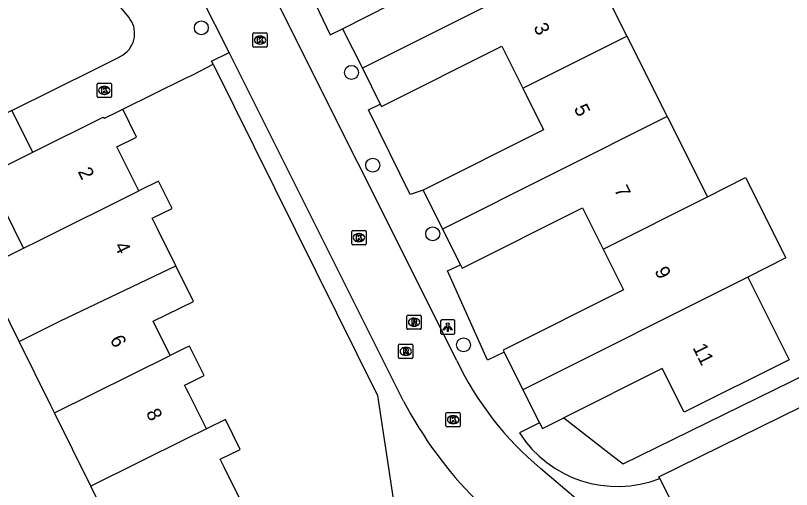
# Model space of a CAD drawing. Extents: x 157793 to 159380, y 380882 to 382313.
# Drawn here: x 158488 to 158542.4, y 381658.5 to 381691.7 of the extents above; entities that cross this region are included whole.
import ezdxf

# ---------------------------------------------------------------- set-up
doc = ezdxf.new("R2010")
doc.units = 0
for name, color, linetype in [('IMGEO_Boom', 7, 'Continuous'), ('IMGEO_Kolk', 7, 'Continuous'), ('IMGEO_Lichtpunt', 7, 'Continuous'), ('IMGEO_Pand', 7, 'Continuous'), ('IMGEO_Pand_nummerreeks', 7, 'Continuous'), ('IMGEO_Pand_overbouw', 7, 'Continuous'), ('IMGEO_Rijbaan_lokaal_open', 7, 'Continuous'), ('IMGEO_Rioolput', 7, 'Continuous'), ('IMGEO_Voetpad_open', 7, 'Continuous')]:
    doc.layers.add(name, color=color, linetype=linetype)

msp = doc.modelspace()

# ---------------------------------------------------------------- linework, layer by layer
at = {"layer": 'IMGEO_Boom'}
for centre in [(158501.059, 381690.818), (158511.587, 381687.697), (158513.074, 381681.196), (158517.278, 381676.384), (158519.438, 381668.614)]:
    msp.add_circle(centre, 0.489, dxfattribs=at)
at = {"layer": 'IMGEO_Kolk'}
for p, q in [((158504.675, 381689.534), (158504.675, 381690.386)), ((158504.75, 381690.46), (158505.602, 381690.46)), ((158505.163, 381690.24), (158505.188, 381690.24)), ((158505.676, 381690.386), (158505.676, 381689.534)), ((158505.602, 381689.46), (158504.75, 381689.46)), ((158505.186, 381689.68), (158505.161, 381689.68)), ((158493.76, 381686.014), (158493.76, 381686.866)), ((158493.835, 381686.94), (158494.687, 381686.94)), ((158494.248, 381686.72), (158494.273, 381686.72)), ((158494.761, 381686.866), (158494.761, 381686.014)), ((158494.271, 381686.16), (158494.246, 381686.16)), ((158494.687, 381685.94), (158493.835, 381685.94)), ((158511.607, 381675.698), (158511.607, 381676.55)), ((158511.682, 381676.624), (158512.534, 381676.624)), ((158512.095, 381676.404), (158512.12, 381676.404)), ((158512.608, 381676.55), (158512.608, 381675.698)), ((158512.118, 381675.844), (158512.093, 381675.844)), ((158512.534, 381675.624), (158511.682, 381675.624)), ((158518.284, 381663.866), (158519.136, 381663.866)), ((158518.209, 381662.94), (158518.209, 381663.792)), ((158518.697, 381663.646), (158518.722, 381663.646)), ((158519.21, 381663.792), (158519.21, 381662.94)), ((158519.136, 381662.866), (158518.284, 381662.866)), ((158518.72, 381663.086), (158518.695, 381663.086))]:
    msp.add_line(p, q, dxfattribs=at)
for points in [[(158504.675, 381689.534), (158504.675, 381690.386)], [(158504.75, 381690.46), (158505.602, 381690.46)], [(158504.996, 381690.16), (158505.119, 381690.16), (158505.119, 381690.009), (158505.249, 381690.16), (158505.413, 381690.16), (158505.267, 381690.009), (158505.42, 381689.76), (158505.268, 381689.76), (158505.183, 381689.924), (158505.119, 381689.857), (158505.119, 381689.76), (158504.996, 381689.76), (158504.996, 381690.16)], [(158505.676, 381690.386), (158505.676, 381689.534)], [(158505.602, 381689.46), (158504.75, 381689.46)], [(158493.76, 381686.014), (158493.76, 381686.866)], [(158493.835, 381686.94), (158494.687, 381686.94)], [(158494.761, 381686.866), (158494.761, 381686.014)], [(158494.081, 381686.64), (158494.204, 381686.64), (158494.204, 381686.489), (158494.334, 381686.64), (158494.498, 381686.64), (158494.352, 381686.489), (158494.505, 381686.24), (158494.353, 381686.24), (158494.268, 381686.404), (158494.204, 381686.337), (158494.204, 381686.24), (158494.081, 381686.24), (158494.081, 381686.64)], [(158494.687, 381685.94), (158493.835, 381685.94)], [(158511.607, 381675.698), (158511.607, 381676.55)], [(158511.682, 381676.624), (158512.534, 381676.624)], [(158512.608, 381676.55), (158512.608, 381675.698)], [(158511.928, 381676.324), (158512.051, 381676.324), (158512.051, 381676.173), (158512.181, 381676.324), (158512.345, 381676.324), (158512.199, 381676.173), (158512.352, 381675.924), (158512.2, 381675.924), (158512.115, 381676.088), (158512.051, 381676.021), (158512.051, 381675.924), (158511.928, 381675.924), (158511.928, 381676.324)], [(158512.534, 381675.624), (158511.682, 381675.624)], [(158518.284, 381663.866), (158519.136, 381663.866)], [(158518.209, 381662.94), (158518.209, 381663.792)], [(158518.53, 381663.566), (158518.653, 381663.566), (158518.653, 381663.415), (158518.783, 381663.566), (158518.947, 381663.566), (158518.801, 381663.415), (158518.954, 381663.166), (158518.802, 381663.166), (158518.717, 381663.33), (158518.653, 381663.263), (158518.653, 381663.166), (158518.53, 381663.166), (158518.53, 381663.566)], [(158519.21, 381663.792), (158519.21, 381662.94)], [(158519.136, 381662.866), (158518.284, 381662.866)]]:
    msp.add_lwpolyline(points, dxfattribs=at)
for centre, start, end in [((158504.752, 381690.384), 91.552, 178.448), ((158504.752, 381690.384), 91.552, 178.448), ((158505.6, 381690.384), 1.552, 88.448), ((158505.6, 381690.384), 1.552, 88.448), ((158504.752, 381689.536), 181.552, 268.448), ((158504.752, 381689.536), 181.552, 268.448), ((158505.6, 381689.536), 271.552, 358.448), ((158505.6, 381689.536), 271.552, 358.448), ((158493.837, 381686.864), 91.552, 178.448), ((158493.837, 381686.864), 91.552, 178.448), ((158494.685, 381686.864), 1.552, 88.448), ((158494.685, 381686.864), 1.552, 88.448), ((158493.837, 381686.016), 181.552, 268.448), ((158493.837, 381686.016), 181.552, 268.448), ((158494.685, 381686.016), 271.552, 358.448), ((158494.685, 381686.016), 271.552, 358.448), ((158511.684, 381676.548), 91.552, 178.448), ((158511.684, 381676.548), 91.552, 178.448), ((158512.532, 381676.548), 1.552, 88.448), ((158512.532, 381676.548), 1.552, 88.448), ((158511.684, 381675.7), 181.552, 268.448), ((158511.684, 381675.7), 181.552, 268.448), ((158512.532, 381675.7), 271.552, 358.448), ((158512.532, 381675.7), 271.552, 358.448), ((158518.286, 381663.79), 91.552, 178.448), ((158518.286, 381663.79), 91.552, 178.448), ((158519.134, 381663.79), 1.552, 88.448), ((158519.134, 381663.79), 1.552, 88.448), ((158518.286, 381662.942), 181.552, 268.448), ((158518.286, 381662.942), 181.552, 268.448), ((158519.134, 381662.942), 271.552, 358.448), ((158519.134, 381662.942), 271.552, 358.448)]:
    msp.add_arc(centre, 0.0765, start, end, dxfattribs=at)
for centre, major_axis, ratio, start_param, end_param in [((158505.162, 381689.96), (-0.387, 0.002), 0.722429, 4.712389, 7.853982), ((158505.187, 381689.96), (-0.39, 0.002), 0.717154, 1.570796, 4.712389), ((158494.247, 381686.44), (-0.387, 0.002), 0.722429, 4.712389, 7.853982), ((158494.272, 381686.44), (-0.39, 0.002), 0.717154, 1.570796, 4.712389), ((158512.094, 381676.124), (-0.387, 0.002), 0.722429, 4.712389, 7.853982), ((158512.119, 381676.124), (-0.39, 0.002), 0.717154, 1.570796, 4.712389), ((158518.696, 381663.366), (-0.387, 0.002), 0.722429, 4.712389, 7.853982), ((158518.721, 381663.366), (-0.39, 0.002), 0.717154, 1.570796, 4.712389)]:
    msp.add_ellipse(centre, major_axis=major_axis, ratio=ratio, start_param=start_param, end_param=end_param, dxfattribs=at)
at = {"layer": 'IMGEO_Lichtpunt'}
for p, q in [((158518.734, 381670.356), (158517.926, 381670.356)), ((158518.734, 381670.356), (158517.926, 381670.356)), ((158517.832, 381670.261), (158517.832, 381669.454)), ((158517.832, 381670.261), (158517.832, 381669.454)), ((158518.828, 381669.454), (158518.828, 381670.261)), ((158518.828, 381669.454), (158518.828, 381670.261)), ((158517.926, 381669.36), (158518.734, 381669.36)), ((158517.926, 381669.36), (158518.734, 381669.36))]:
    msp.add_line(p, q, dxfattribs=at)
for points in [[(158518.206, 381669.925), (158518.245, 381669.897), (158518.057, 381669.635), (158518.019, 381669.662), (158518.206, 381669.925)], [(158518.308, 381669.877), (158518.355, 381669.877), (158518.355, 381669.555), (158518.308, 381669.555), (158518.308, 381669.877)], [(158518.418, 381669.897), (158518.456, 381669.924), (158518.643, 381669.662), (158518.604, 381669.634), (158518.418, 381669.897)]]:
    msp.add_lwpolyline(points, dxfattribs=at)
msp.add_circle((158518.331, 381670.059), 0.0994, dxfattribs=at)
for centre, start, end in [((158517.926, 381670.261), 90, 180), ((158517.926, 381670.261), 90, 180), ((158518.734, 381670.261), 0, 90), ((158518.734, 381670.261), 0, 90), ((158517.926, 381669.454), 180, 270), ((158517.926, 381669.454), 180, 270), ((158518.734, 381669.454), 270, 0), ((158518.734, 381669.454), 270, 360)]:
    msp.add_arc(centre, 0.0946, start, end, dxfattribs=at)
at = {"layer": 'IMGEO_Pand'}
for points in [[(158510.958, 381690.76), (158519.429, 381695.079), (158517.943, 381698.042), (158525.155, 381701.66), (158528.057, 381695.876)], [(158528.057, 381695.876), (158512.346, 381687.993)], [(158528.057, 381695.876), (158530.882, 381690.245)], [(158510.958, 381690.76), (158512.346, 381687.993)], [(158523.588, 381686.585), (158530.882, 381690.245)], [(158530.882, 381690.245), (158533.707, 381684.614)], [(158513.606, 381685.483), (158513.695, 381685.305), (158522.112, 381689.527), (158523.588, 381686.585)], [(158512.346, 381687.993), (158513.606, 381685.483)], [(158523.588, 381686.585), (158525.045, 381683.681), (158516.602, 381679.446)], [(158486.044, 381680.53), (158489.241, 381682.115), (158494.169, 381684.558), (158494.279, 381684.485), (158495.185, 381684.935), (158495.548, 381685.115)], [(158496.681, 381679.397), (158495.494, 381681.791), (158495.146, 381682.494), (158496.512, 381683.171), (158495.548, 381685.115)], [(158533.707, 381684.614), (158517.97, 381676.718)], [(158533.707, 381684.614), (158536.532, 381678.983)], [(158488.594, 381675.387), (158486.044, 381680.53)], [(158536.532, 381678.983), (158539.213, 381680.328), (158542.038, 381674.697), (158539.357, 381673.352)], [(158499.28, 381674.139), (158498.01, 381676.702), (158497.624, 381677.48), (158499.009, 381678.166), (158498.059, 381680.081), (158496.681, 381679.397)], [(158488.594, 381675.387), (158489.594, 381675.883), (158496.681, 381679.397)], [(158516.602, 381679.446), (158517.97, 381676.718)], [(158529.218, 381675.314), (158536.532, 381678.983)], [(158519.228, 381674.211), (158519.345, 381673.977), (158527.769, 381678.203), (158529.218, 381675.314)], [(158517.97, 381676.718), (158519.228, 381674.211)], [(158488.282, 381668.843), (158485.739, 381673.971), (158488.594, 381675.387)], [(158529.218, 381675.314), (158530.65, 381672.46), (158522.212, 381668.227), (158522.278, 381668.095)], [(158488.282, 381668.843), (158491.137, 381670.258), (158499.28, 381674.139)], [(158498.868, 381667.859), (158497.677, 381670.262), (158500.511, 381671.656), (158499.28, 381674.139)], [(158539.357, 381673.352), (158523.606, 381665.449)], [(158539.357, 381673.352), (158542.258, 381667.569), (158534.914, 381663.885), (158533.371, 381666.962), (158526.462, 381663.496)], [(158490.762, 381663.842), (158490.503, 381664.364), (158488.282, 381668.843)], [(158501.417, 381662.715), (158500.175, 381665.194), (158500, 381665.542), (158499.884, 381665.773), (158500, 381665.83), (158501.257, 381666.452), (158500.229, 381668.526), (158500, 381668.414), (158498.868, 381667.859)], [(158490.762, 381663.842), (158498.868, 381667.859)], [(158522.278, 381668.095), (158523.606, 381665.449)], [(158523.606, 381665.449), (158524.762, 381663.144)], [(158493.311, 381658.699), (158490.762, 381663.842)], [(158503.882, 381657.576), (158502.664, 381660.032), (158502.384, 381660.597), (158503.776, 381661.287), (158502.742, 381663.372), (158501.417, 381662.715)], [(158524.762, 381663.144), (158524.963, 381662.744), (158526.462, 381663.496)], [(158501.417, 381662.715), (158500, 381662.013), (158493.311, 381658.699)], [(158495.843, 381653.591), (158493.311, 381658.699)]]:
    msp.add_lwpolyline(points, dxfattribs=at)
at = {"layer": 'IMGEO_Pand_overbouw'}
msp.add_lwpolyline([(158487.788, 381685.034), (158484.598, 381683.446), (158486.044, 381680.53), (158489.241, 381682.115)], close=True, dxfattribs=at)
at = {"layer": 'IMGEO_Rijbaan_lokaal_open'}
for points in [[(158518.97, 381667.518), (158505.066, 381695.292)], [(158503.022, 381689.101), (158501.016, 381693.048)], [(158515.237, 381664.67), (158503.022, 381689.101)], [(158533.205, 381652.851), (158524.845, 381659.945)]]:
    msp.add_lwpolyline(points, dxfattribs=at)
for centre, radius, start, end in [((158539.043, 381677.025), 22.211, 205.3434, 230.264), ((158540.542, 381677.905), 28.557, 207.6097, 224.9281)]:
    msp.add_arc(centre, radius, start, end, dxfattribs=at)
at = {"layer": 'IMGEO_Rioolput'}
for p, q in [((158515.474, 381669.771), (158515.474, 381670.623)), ((158515.549, 381670.697), (158516.401, 381670.697)), ((158515.962, 381670.477), (158515.987, 381670.477)), ((158516.475, 381670.623), (158516.475, 381669.771)), ((158515.985, 381669.917), (158515.96, 381669.917)), ((158516.401, 381669.697), (158515.549, 381669.697)), ((158514.888, 381667.725), (158514.888, 381668.577)), ((158514.963, 381668.651), (158515.815, 381668.651)), ((158515.376, 381668.431), (158515.401, 381668.431)), ((158515.889, 381668.577), (158515.889, 381667.725)), ((158515.815, 381667.651), (158514.963, 381667.651)), ((158515.399, 381667.871), (158515.374, 381667.871))]:
    msp.add_line(p, q, dxfattribs=at)
for points in [[(158515.474, 381669.771), (158515.474, 381670.623)], [(158515.549, 381670.697), (158516.401, 381670.697)], [(158516.063, 381670.395), (158515.811, 381670.397), (158515.811, 381669.997)], [(158516.475, 381670.623), (158516.475, 381669.771)], [(158515.811, 381669.997), (158515.935, 381669.997), (158515.935, 381670.159), (158515.946, 381670.159)], [(158515.989, 381670.316), (158515.935, 381670.316), (158515.935, 381670.235)], [(158515.935, 381670.235), (158515.987, 381670.235)], [(158515.993, 381670.13), (158516.064, 381669.997), (158516.204, 381669.997), (158516.139, 381670.123)], [(158516.401, 381669.697), (158515.549, 381669.697)], [(158514.888, 381667.725), (158514.888, 381668.577)], [(158514.963, 381668.651), (158515.815, 381668.651)], [(158515.477, 381668.349), (158515.225, 381668.351), (158515.225, 381667.951)], [(158515.403, 381668.27), (158515.349, 381668.27), (158515.349, 381668.189)], [(158515.349, 381668.189), (158515.401, 381668.189)], [(158515.889, 381668.577), (158515.889, 381667.725)], [(158515.815, 381667.651), (158514.963, 381667.651)], [(158515.225, 381667.951), (158515.349, 381667.951), (158515.349, 381668.113), (158515.36, 381668.113)], [(158515.407, 381668.084), (158515.478, 381667.951), (158515.618, 381667.951), (158515.553, 381668.077)]]:
    msp.add_lwpolyline(points, dxfattribs=at)
for centre, radius, start, end in [((158515.551, 381670.621), 0.0765, 91.552, 178.448), ((158515.551, 381670.621), 0.0765, 91.552, 178.448), ((158516.062, 381670.285), 0.109, 350.3612, 89.416), ((158516.399, 381670.621), 0.0765, 1.552, 88.448), ((158516.399, 381670.621), 0.0765, 1.552, 88.448), ((158515.945, 381670.106), 0.0533, 26.0293, 88.6989), ((158515.971, 381670.424), 0.19, 274.7715, 282.9687), ((158515.995, 381670.22), 0.0964, 77.0061, 93.1865), ((158516.009, 381670.277), 0.0378, 276.6634, 79.6772), ((158516.06, 381670.285), 0.112, 277.5842, 350.9817), ((158516.044, 381670.07), 0.108, 29.5134, 73.7905), ((158515.551, 381669.773), 0.0765, 181.552, 268.448), ((158515.551, 381669.773), 0.0765, 181.552, 268.448), ((158516.399, 381669.773), 0.0765, 271.552, 358.448), ((158516.399, 381669.773), 0.0765, 271.552, 358.448), ((158514.965, 381668.575), 0.0765, 91.552, 178.448), ((158514.965, 381668.575), 0.0765, 91.552, 178.448), ((158515.385, 381668.378), 0.19, 274.7715, 282.9687), ((158515.409, 381668.174), 0.0964, 77.0061, 93.1865), ((158515.423, 381668.231), 0.0378, 276.6634, 79.6772), ((158515.476, 381668.239), 0.109, 350.3612, 89.416), ((158515.474, 381668.239), 0.112, 277.5842, 350.9817), ((158515.813, 381668.575), 0.0765, 1.552, 88.448), ((158515.813, 381668.575), 0.0765, 1.552, 88.448), ((158514.965, 381667.727), 0.0765, 181.552, 268.448), ((158514.965, 381667.727), 0.0765, 181.552, 268.448), ((158515.359, 381668.06), 0.0533, 26.0293, 88.6989), ((158515.458, 381668.024), 0.108, 29.5134, 73.7905), ((158515.813, 381667.727), 0.0765, 271.552, 358.448), ((158515.813, 381667.727), 0.0765, 271.552, 358.448)]:
    msp.add_arc(centre, radius, start, end, dxfattribs=at)
for centre, major_axis, ratio, start_param, end_param in [((158515.961, 381670.197), (-0.387, 0.002), 0.722429, 4.712389, 7.853982), ((158515.986, 381670.197), (-0.39, 0.002), 0.717154, 1.570796, 4.712389), ((158515.375, 381668.151), (-0.387, 0.002), 0.722429, 4.712389, 7.853982), ((158515.4, 381668.151), (-0.39, 0.002), 0.717154, 1.570796, 4.712389)]:
    msp.add_ellipse(centre, major_axis=major_axis, ratio=ratio, start_param=start_param, end_param=end_param, dxfattribs=at)
at = {"layer": 'IMGEO_Voetpad_open'}
for points in [[(158495.967, 381691.563), (158481.505, 381708.969)], [(158507.274, 381696.265), (158510.085, 381690.321), (158510.958, 381690.76)], [(158487.788, 381685.034), (158493.66, 381687.951), (158495.214, 381688.723), (158495.577, 381688.93)], [(158501.883, 381688.275), (158501.78, 381688.483), (158503.022, 381689.101)], [(158495.548, 381685.115), (158500, 381687.308), (158500.456, 381687.533), (158501.883, 381688.275)], [(158501.883, 381688.275), (158513.41, 381665.069), (158515.132, 381653.662), (158515.801, 381652.128), (158518.434, 381646.817), (158515.705, 381645.463), (158517.467, 381641.908), (158515.024, 381640.69)], [(158516.602, 381679.446), (158515.694, 381679.14), (158512.773, 381685.076), (158513.606, 381685.483)], [(158522.278, 381668.095), (158521.107, 381667.538), (158518.311, 381673.804), (158519.228, 381674.211)], [(158526.462, 381663.496), (158529.867, 381660.854), (158530.629, 381660.263), (158548.321, 381668.941)], [(158533.194, 381659.253), (158533.138, 381659.363), (158547.431, 381666.385), (158550.084, 381661.158)], [(158524.762, 381663.144), (158523.355, 381662.437)], [(158535.797, 381654.139), (158533.194, 381659.253)]]:
    msp.add_lwpolyline(points, dxfattribs=at)
for centre, radius, start, end in [((158494.613, 381690.418), 1.773, 302.929, 40.2202), ((158530.206, 381666.814), 8.13, 212.5737, 291.5621)]:
    msp.add_arc(centre, radius, start, end, dxfattribs=at)

# ---------------------------------------------------------------- texts
at = {"layer": 'IMGEO_Pand_nummerreeks'}
for s, rotation, p in [('3', 296.4206, (158524.32, 381690.871)), ('5', 296.4206, (158527.148, 381685.178)), ('2', 296.1324, (158492.379, 381680.758)), ('7', 296.4206, (158529.977, 381679.485)), ('4', 296.1324, (158494.936, 381675.547)), ('9', 296.4206, (158532.805, 381673.793)), ('6', 296.1378, (158494.633, 381668.996)), ('11', 296.4206, (158535.48, 381668.409)), ('8', 296.1378, (158497.156, 381663.854))]:
    msp.add_text(s, height=1, rotation=rotation, dxfattribs=at).set_placement(p)

doc.saveas('drawing.dxf')
